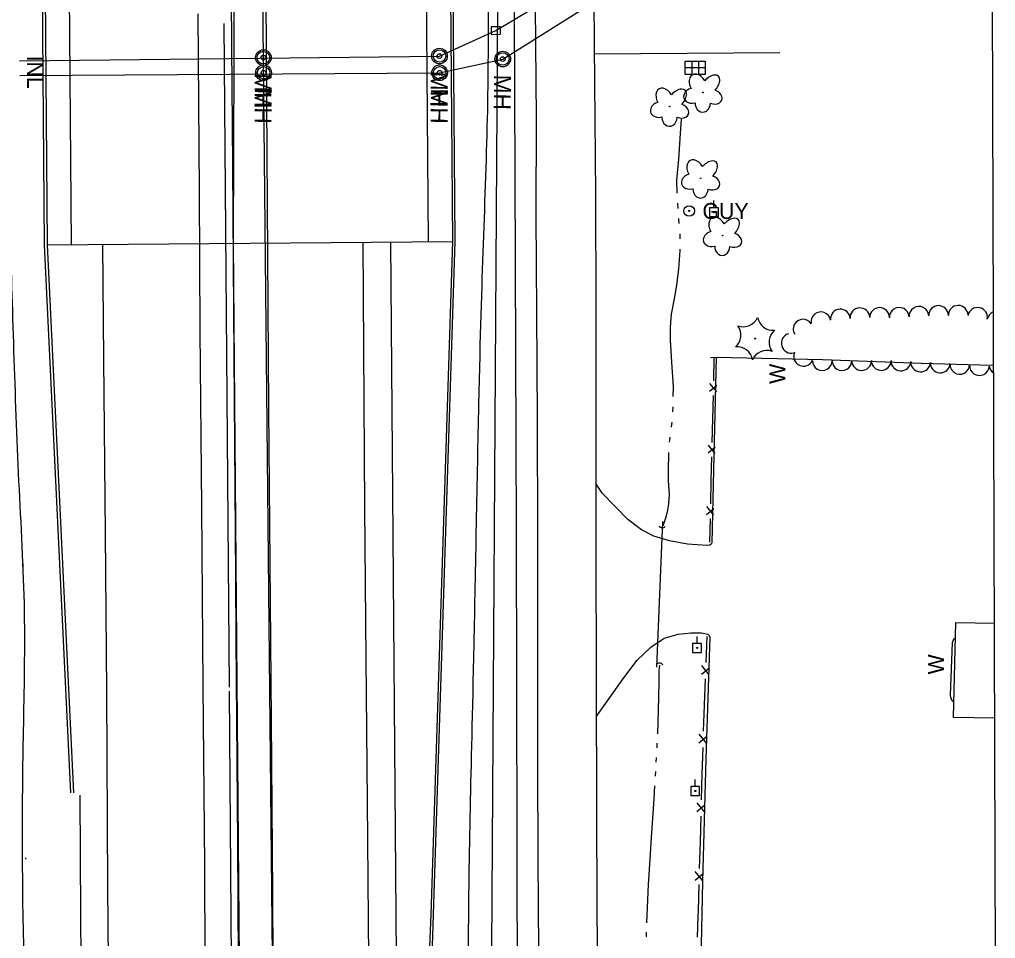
# Model space of a CAD drawing. Extents: x 589250 to 1188077, y 162953 to 363065.
# Drawn here: x 593947.1 to 594314.2, y 181207.5 to 181553.1 of the extents above; entities that cross this region are included whole.
import ezdxf

# ---------------------------------------------------------------- set-up
doc = ezdxf.new("R2010")
doc.units = 0
for name, color, linetype in [('E_BLD', 7, 'Continuous'), ('E_BMGRD', 7, 'Continuous'), ('E_DRN', 7, 'Continuous'), ('E_DRN_DrainTile', 7, 'Continuous'), ('E_DRN_Pipe', 7, 'Continuous'), ('E_DRN_SS_UG', 7, 'Continuous'), ('E_DRN_Text', 7, 'Continuous'), ('E_DWY', 7, 'Continuous'), ('E_FEN', 7, 'Continuous'), ('E_FEN_P', 7, 'Continuous'), ('E_LAND_TreeLine_P', 7, 'Continuous'), ('E_LAND_Vegetation', 7, 'Continuous'), ('E_MAP_Limits', 7, 'Continuous'), ('E_RDWY', 7, 'Continuous'), ('E_RDWY_Gravel', 7, 'Continuous'), ('E_RDWY_PavtEdge', 7, 'Continuous'), ('E_RDWY_ShldPaved', 7, 'Continuous'), ('E_UTL_EGuyWire', 7, 'Continuous'), ('E_UTL_EPowerPole', 7, 'Continuous'), ('E_UTL_MH', 7, 'Continuous'), ('E_WAL', 7, 'Continuous'), ('E_WAL_Text', 7, 'Continuous'), ('E_WTR_FlowLine', 7, 'Continuous'), ('P_TC_BarrierConc', 7, 'Continuous')]:
    doc.layers.add(name, color=color, linetype=linetype)

# ---------------------------------------------------------------- blocks, each defined once
blk = doc.blocks.new('MH')
at = {"layer": 'E_UTL_MH'}
for radius in [5, 4, 1.5]:
    blk.add_circle((0, 0), radius, dxfattribs=at)
blk.add_text('MH', height=10.8, dxfattribs=at).set_placement((10, -5.4))
blk = doc.blocks.new('POINT_DISPLAY')
blk.add_line((0, 0), (0, 0))

msp = doc.modelspace()

# ---------------------------------------------------------------- linework, layer by layer
at = {"layer": 'E_BLD'}
for p, q in [((594298.38, 181290.65), (594299.23, 181326.37)), ((594299.23, 181326.37), (594313.7, 181326.03)), ((594313.81, 181290.29), (594298.38, 181290.65))]:
    msp.add_line(p, q, dxfattribs=at)
at = {"layer": 'E_BMGRD'}
msp.add_lwpolyline([(594133.07, 180935.67), (594134.79, 181013.78), (594134.35, 181184.13), (594134, 181361.18), (594133.56, 181494.77), (594132.93, 181647.16), (594134.05, 181781.01), (594135.49, 181832.82), (594140.24, 181927.89), (594146.31, 182027.2), (594149.97, 182087.35), (594155.14, 182160.77), (594156.85, 182178.97), (594162.87, 182226.1), (594167.18, 182252.02), (594177.43, 182304.65), (594182.57, 182341.3)], dxfattribs=at)
at = {"layer": 'E_DRN'}
for p, q in [((594128.01, 181550.43), (594124.43, 181550.41)), ((594124.43, 181550.41), (594124.44, 181547.55)), ((594124.44, 181547.55), (594128.03, 181547.57)), ((594128.03, 181547.57), (594128.01, 181550.43)), ((594197.45, 181532.45), (594197.45, 181537.45)), ((594197.45, 181537.45), (594204.95, 181537.45)), ((594199.95, 181537.45), (594199.95, 181532.45)), ((594202.45, 181537.45), (594202.45, 181532.45)), ((594204.95, 181537.45), (594204.95, 181532.45)), ((594204.95, 181534.95), (594197.45, 181534.95)), ((594204.95, 181532.45), (594197.45, 181532.45))]:
    msp.add_line(p, q, dxfattribs=at)
for centre, radius, start, end in [((594188.9, 181363.42), 1.49, 211.2701, 317.5303), ((594187.8, 181309.53), 1.55, 36.4645, 142.7247)]:
    msp.add_arc(centre, radius, start, end, dxfattribs=at)
at = {"layer": 'E_DRN_DrainTile'}
msp.add_line((594233.13, 181540.62), (594163.2, 181540.06), dxfattribs=at)
at = {"layer": 'E_DRN_Pipe'}
for p, q in [((594026.01, 181301.97), (594024.03, 181551.69)), ((594188.94, 181364.37), (594186.67, 181309.57))]:
    msp.add_line(p, q, dxfattribs=at)
at = {"layer": 'E_DRN_SS_UG'}
for p, q in [((594126.22, 181548.98), (594196.58, 181591.22)), ((594128.84, 181538.28), (594196.23, 181580.53)), ((594105.04, 181539.34), (594126.22, 181548.98)), ((593947.08, 181537.65), (594105.04, 181539.34)), ((594105.09, 181533.1), (594128.84, 181538.28)), ((593947.14, 181532.03), (594105.09, 181533.1)), ((594027.99, 181051.31), (594026.02, 181300.44))]:
    msp.add_line(p, q, dxfattribs=at)
at = {"layer": 'E_DWY'}
for p, q in [((594209.12, 181426.11), (594208.15, 181383.67)), ((594308.25, 181423.26), (594313.4, 181423.09)), ((594208.15, 181383.67), (594207.54, 181356.3)), ((594166.4, 181374.88), (594163.89, 181378.62)), ((594170.96, 181370.09), (594166.4, 181374.88)), ((594175.89, 181365.05), (594170.96, 181370.09)), ((594181.08, 181361.14), (594175.89, 181365.05)), ((594185.71, 181358.78), (594181.08, 181361.14)), ((594191.53, 181357.04), (594185.71, 181358.78)), ((594198.39, 181355.8), (594191.53, 181357.04)), ((594207.54, 181356.3), (594207.28, 181355.74)), ((594205.62, 181355.28), (594198.39, 181355.8)), ((594206.71, 181355.48), (594205.62, 181355.28)), ((594207.28, 181355.74), (594206.71, 181355.48)), ((594184.49, 181317.1), (594189.61, 181320.41)), ((594189.61, 181320.41), (594194.79, 181321.88)), ((594194.79, 181321.88), (594199.57, 181322.49)), ((594199.57, 181322.49), (594203.63, 181322.46)), ((594203.63, 181322.46), (594206.02, 181321.96)), ((594206.73, 181320.84), (594205.29, 181274.99)), ((594206.02, 181321.96), (594206.49, 181321.4)), ((594206.49, 181321.4), (594206.73, 181320.84)), ((594179.35, 181312.12), (594184.49, 181317.1)), ((594173.97, 181304.99), (594179.35, 181312.12)), ((594163.99, 181290.8), (594173.97, 181304.99)), ((594205.29, 181274.99), (594203.93, 181228.97)), ((594203.93, 181228.97), (594202.66, 181166.47))]:
    msp.add_line(p, q, dxfattribs=at)
at = {"layer": 'E_FEN'}
msp.add_lwpolyline([(594130.21, 182093.91), (594123.32, 181005.62)], dxfattribs=at)
at = {"layer": 'E_FEN_P'}
for p, q in [((594208.2, 181417.25), (594208.42, 181426.1)), ((594308.25, 181423.26), (594313.4, 181423.14)), ((594206.66, 181413.31), (594209.35, 181415.57)), ((594209.34, 181413.1), (594206.73, 181416.25)), ((594207.86, 181402.93), (594208.07, 181411.77)), ((594207.64, 181394.08), (594207.86, 181402.93)), ((594208.79, 181389.93), (594206.18, 181393.08)), ((594206.1, 181390.14), (594208.79, 181392.39)), ((594207.3, 181379.75), (594207.51, 181388.6)), ((594207.09, 181370.91), (594207.3, 181379.75)), ((594205.55, 181366.97), (594208.23, 181369.22)), ((594208.23, 181366.76), (594205.62, 181369.91)), ((594206.74, 181356.58), (594206.96, 181365.43)), ((594205.33, 181311.23), (594205.68, 181321.08)), ((594203.57, 181306.86), (594206.59, 181309.34)), ((594206.55, 181306.6), (594203.68, 181310.14)), ((594204.77, 181295.28), (594205.12, 181305.13)), ((594204.42, 181285.43), (594204.77, 181295.28)), ((594202.65, 181281.07), (594205.67, 181283.54)), ((594205.63, 181280.8), (594202.77, 181284.34)), ((594204.07, 181275.79), (594204.2, 181279.34)), ((594203.9, 181269.48), (594204.07, 181275.79)), ((594203.62, 181259.63), (594203.9, 181269.48)), ((594201.89, 181255.25), (594204.89, 181257.75)), ((594204.88, 181255.01), (594201.98, 181258.52)), ((594203.18, 181243.68), (594203.46, 181253.53)), ((594202.91, 181233.83), (594203.18, 181243.68)), ((594201.18, 181229.45), (594204.18, 181231.95)), ((594204.16, 181229.21), (594201.27, 181232.72)), ((594202.47, 181217.88), (594202.74, 181227.73)), ((594202.41, 181215.86), (594202.47, 181217.88)), ((594202.16, 181208.03), (594202.41, 181215.86))]:
    msp.add_line(p, q, dxfattribs=at)
at = {"layer": 'E_LAND_TreeLine_P'}
for centre, start, end in [((594263.21, 181440.95), 3.7542, 183.7542), ((594270.6, 181441.07), 359.5946, 179.5946), ((594278, 181441.11), 3.116, 183.116), ((594285.38, 181441.51), 3.116, 183.116), ((594292.77, 181441.81), 0.5494, 180.5494), ((594300.17, 181441.88), 0.5494, 180.5494), ((594307.49, 181441.11), 349.0738, 169.0738), ((594248.51, 181439.45), 9.7701, 189.7701), ((594255.83, 181440.47), 3.7542, 183.7542), ((594314.75, 181439.71), 112.4936, 169.0738), ((594241.79, 181436.71), 32.3298, 212.3298), ((594237.34, 181431.33), 105.9841, 285.9841), ((594241.98, 181426.44), 155.1506, 335.1506), ((594249.03, 181424.86), 179.5946, 359.5946), ((594256.43, 181424.81), 179.5946, 359.5946), ((594263.83, 181424.84), 180.3107, 0.3107), ((594271.23, 181424.88), 180.3107, 0.3107), ((594278.62, 181424.67), 177.0777, 357.0777), ((594286.01, 181424.3), 177.0777, 357.0777), ((594293.39, 181423.92), 177.0777, 357.0777), ((594300.77, 181423.43), 176.1881, 356.1881), ((594308.16, 181422.94), 176.1881, 356.1881), ((594315.49, 181423.32), 189.6026, 235.7223)]:
    msp.add_arc(centre, 3.7, start, end, dxfattribs=at)
at = {"layer": 'E_LAND_Vegetation'}
for centre, radius in [((594204.18, 181525.7), 0.128), ((594191.66, 181520.41), 0.128), ((594203.31, 181493.43), 0.128), ((594211.55, 181471.85), 0.128), ((594223.75, 181433.12), 0.167)]:
    msp.add_circle(centre, radius, dxfattribs=at)
for centre, radius, start, end in [((594219.31, 181443.49), 5.9, 250.2948, 336.0597), ((594230.51, 181442.15), 5.91, 190.3346, 276.0107), ((594212.55, 181434.46), 5.9, 310.2948, 36.0597), ((594234.94, 181431.78), 5.9, 130.2948, 216.0597), ((594217.04, 181424.13), 5.9, 10.2901, 96.0551), ((594228.18, 181422.75), 5.9, 70.2948, 156.0597)]:
    msp.add_arc(centre, radius, start, end, dxfattribs=at)
for centre, major_axis, ratio in [((594202.26, 181528.67), (2.06, -3.69), 0.691916), ((594206.77, 181528.32), (-3.2, -3.51), 0.560249), ((594189.74, 181523.38), (2.06, -3.69), 0.691916), ((594194.25, 181523.02), (-3.2, -3.51), 0.560249), ((594200.46, 181524.52), (3.49, 0.96), 0.782863), ((594207.85, 181524.09), (-3.4, 1.26), 0.716896), ((594187.94, 181519.23), (3.49, 0.96), 0.782863), ((594204.08, 181521.72), (0.08, 3.45), 0.832022), ((594195.33, 181518.8), (-3.4, 1.26), 0.716896), ((594191.56, 181516.43), (0.08, 3.45), 0.832022), ((594201.39, 181496.39), (2.06, -3.69), 0.691916), ((594205.9, 181496.04), (-3.2, -3.51), 0.560249), ((594199.59, 181492.24), (3.49, 0.96), 0.782863), ((594206.98, 181491.82), (-3.4, 1.26), 0.716896), ((594203.21, 181489.45), (0.08, 3.45), 0.832022), ((594209.63, 181474.81), (2.06, -3.69), 0.691916), ((594214.14, 181474.46), (-3.2, -3.51), 0.560249), ((594207.83, 181470.66), (3.49, 0.96), 0.782863), ((594215.22, 181470.24), (-3.4, 1.26), 0.716896), ((594211.45, 181467.87), (0.08, 3.45), 0.832022)]:
    msp.add_ellipse(centre, major_axis=major_axis, ratio=ratio, start_param=1.570796, end_param=4.712389, dxfattribs=at)
at = {"layer": 'E_MAP_Limits'}
msp.add_line((594312.86, 181596.6), (594314.19, 181167.22), dxfattribs=at)
at = {"layer": 'E_RDWY'}
for p, q in [((594162.86, 181590.21), (594163.17, 181543.56)), ((594040.13, 181521.91), (594039.68, 181577.25)), ((594014.1, 181555.26), (594014.63, 181488.55)), ((594141.56, 181516.12), (594141.22, 181558.09)), ((594163.17, 181543.56), (594163.69, 181487.44)), ((594040.45, 181464.5), (594040.13, 181521.91)), ((594141.47, 181479.37), (594141.56, 181516.12)), ((594014.63, 181488.55), (594014.95, 181435.94)), ((594163.69, 181487.44), (594163.82, 181444.77)), ((594141.64, 181442.84), (594141.47, 181479.37)), ((593978.78, 181425.4), (593978.44, 181468.6)), ((594076.22, 181469.37), (594076.82, 181369.4)), ((594040.88, 181406.81), (594040.45, 181464.5)), ((594163.82, 181444.77), (594163.88, 181400.76)), ((594141.95, 181402.92), (594141.64, 181442.84)), ((594014.95, 181435.94), (594015.49, 181369.77)), ((593979.4, 181359.92), (593978.78, 181425.4)), ((594041.37, 181348.5), (594040.88, 181406.81)), ((594142.01, 181359.34), (594141.95, 181402.92)), ((594163.88, 181400.76), (594163.9, 181350.35)), ((594015.49, 181369.77), (594016.03, 181302.52)), ((594076.82, 181369.4), (594077.32, 181312.71)), ((593979.91, 181300.34), (593979.4, 181359.92)), ((594142.07, 181313.28), (594142.01, 181359.34)), ((594163.9, 181350.35), (594163.93, 181308.87)), ((594041.9, 181289.69), (594041.37, 181348.5)), ((594077.32, 181312.71), (594077.83, 181259.05)), ((594142.07, 181268.19), (594142.07, 181313.28)), ((594163.93, 181308.87), (594164.11, 181250.65)), ((594016.03, 181302.52), (594016.63, 181235.11)), ((593980.32, 181226.89), (593979.91, 181300.34)), ((594042.33, 181224.22), (594041.9, 181289.69)), ((594142.29, 181215.68), (594142.07, 181268.19)), ((594077.83, 181259.05), (594078.37, 181199.96)), ((594164.11, 181250.65), (594164.38, 181188.88)), ((594016.63, 181235.11), (594016.95, 181169.03)), ((593980.74, 181168.67), (593980.32, 181226.89)), ((594042.68, 181172.17), (594042.33, 181224.22)), ((594142.93, 181166.54), (594142.29, 181215.68))]:
    msp.add_line(p, q, dxfattribs=at)
at = {"layer": 'E_RDWY_Gravel'}
for p, q in [((593970.18, 181216.41), (593969.85, 181261.33)), ((593970.56, 181168.65), (593970.18, 181216.41))]:
    msp.add_line(p, q, dxfattribs=at)
at = {"layer": 'E_RDWY_PavtEdge'}
for points in [[(593960.9, 182168.48), (593962.21, 182003.31), (593966.44, 181468.5)], [(594100.93, 181469.57), (594098.17, 181819.56), (594095.4, 182169.55)], [(593957.44, 181468.43), (594109.93, 181469.64)], [(594086.68, 181469.46), (594090.69, 180963.22)], [(594090.69, 180963.22), (594094.69, 180963.25), (594110.93, 181469.65)]]:
    msp.add_lwpolyline(points, dxfattribs=at)
at = {"layer": 'E_RDWY_ShldPaved'}
for points in [[(593966.32, 181262.25), (593956.44, 181468.43), (593950.9, 182168.4)], [(594110.93, 181469.65), (594105.4, 182169.63)]]:
    msp.add_lwpolyline(points, dxfattribs=at)
at = {"layer": 'E_UTL_EGuyWire'}
for radius in [2, 0.25]:
    msp.add_circle((594198.96, 181481.12), radius, dxfattribs=at)
at = {"layer": 'E_UTL_EPowerPole'}
for points in [[(594208.29, 181482.36), (594208.29, 181485.01)], [(594209.97, 181482.36), (594206.61, 181482.36)], [(594206.61, 181482.36), (594206.61, 181479.01)], [(594209.97, 181479.01), (594209.97, 181482.36)], [(594206.61, 181479.01), (594209.97, 181479.01)], [(594201.95, 181318.42), (594201.95, 181321.07)], [(594203.63, 181318.42), (594200.27, 181318.42)], [(594200.27, 181318.42), (594200.27, 181315.07)], [(594203.63, 181315.07), (594203.63, 181318.42)], [(594200.27, 181315.07), (594203.63, 181315.07)], [(594202.91, 181264.65), (594199.56, 181264.65)], [(594199.56, 181264.65), (594199.56, 181261.29)], [(594201.24, 181264.65), (594201.24, 181267.29)], [(594202.91, 181261.29), (594202.91, 181264.65)], [(594199.56, 181261.29), (594202.91, 181261.29)]]:
    msp.add_lwpolyline(points, dxfattribs=at)
for centre in [(594208.32, 181480.69), (594201.98, 181316.75), (594201.27, 181262.97)]:
    msp.add_circle(centre, 0.217, dxfattribs=at)
at = {"layer": 'E_WAL'}
for p, q in [((594026.91, 181543.29), (594026.25, 181635.46)), ((594027.25, 181498.04), (594026.91, 181543.29)), ((594027.66, 181443.43), (594027.25, 181498.04)), ((594028.42, 181343.51), (594027.66, 181443.43)), ((594206.95, 181426.07), (594209.21, 181426.11)), ((594209.21, 181426.11), (594249.08, 181425.24)), ((594249.08, 181425.24), (594286.35, 181423.9)), ((594286.35, 181423.9), (594308.25, 181423.26)), ((594028.6, 181320.22), (594028.42, 181343.51)), ((594029.14, 181243.27), (594028.6, 181320.22)), ((594297.97, 181318.77), (594298.57, 181320.17)), ((594298.57, 181320.17), (594299.09, 181320.52)), ((594297.24, 181299.03), (594297.97, 181318.77)), ((594297.34, 181298.12), (594297.24, 181299.03)), ((594297.87, 181296.88), (594297.34, 181298.12)), ((594298.52, 181296.38), (594297.87, 181296.88)), ((594029.75, 181167.98), (594029.14, 181243.27))]:
    msp.add_line(p, q, dxfattribs=at)
at = {"layer": 'E_WTR_FlowLine'}
for p, q in [((594195.65, 181510.3), (594196.06, 181515.68)), ((594195.04, 181500.62), (594195.65, 181510.3)), ((594194.39, 181492.71), (594195.04, 181500.62)), ((594194.48, 181487.87), (594194.39, 181492.71)), ((594194.8, 181482.11), (594194.67, 181484.03)), ((594195.23, 181476.36), (594195.07, 181478.27)), ((594195.59, 181471.99), (594195.55, 181472.53)), ((594195.58, 181470.61), (594195.59, 181471.99)), ((594195.55, 181466.29), (594195.55, 181466.76)), ((594195.07, 181459.19), (594195.55, 181466.29)), ((594194.38, 181453.28), (594195.07, 181459.19)), ((594193.54, 181448.76), (594194.38, 181453.28)), ((594192.37, 181442.37), (594193.54, 181448.76)), ((594192.11, 181439.14), (594192.37, 181442.37)), ((594191.95, 181437.15), (594192.11, 181439.14)), ((594191.98, 181432.53), (594191.95, 181437.15)), ((594192.51, 181424.29), (594191.98, 181432.53)), ((594193.04, 181415.03), (594192.51, 181424.29)), ((594193.01, 181411.32), (594193.04, 181415.03)), ((594192.83, 181405.55), (594192.92, 181407.47)), ((594192.34, 181399.82), (594192.6, 181401.72)), ((594191.61, 181394.1), (594191.66, 181394.87)), ((594191.66, 181394.87), (594191.81, 181396.01)), ((594191.29, 181388.9), (594191.37, 181390.26)), ((594191.21, 181384.49), (594191.29, 181388.9)), ((594191.23, 181379.64), (594191.21, 181384.49)), ((594191.51, 181374.48), (594191.23, 181379.64)), ((594190.99, 181368.62), (594191.38, 181371.09)), ((594191.38, 181371.09), (594191.51, 181374.48)), ((594190.38, 181366.47), (594190.99, 181368.62)), ((594189.17, 181362.71), (594190.38, 181366.47)), ((593948.46, 181346.62), (593948.47, 181348.45)), ((594187.71, 181308.27), (594187.88, 181310.26)), ((594187.68, 181303.86), (594187.71, 181308.27)), ((594187.49, 181293.21), (594187.68, 181303.86)), ((594187.13, 181284.47), (594187.49, 181293.21)), ((594186.91, 181279.13), (594186.98, 181280.91)), ((594186.61, 181273.8), (594186.72, 181275.58)), ((594186.28, 181268.47), (594186.39, 181270.25)), ((594185.75, 181260.02), (594186.06, 181264.92)), ((594184.79, 181245.5), (594185.75, 181260.02)), ((594184.4, 181239.16), (594184.79, 181245.5)), ((594183.69, 181227.81), (594184.4, 181239.16)), ((593949.44, 181237.31), (593949.42, 181237.86)), ((594183.08, 181213.39), (594183.69, 181227.81)), ((594182.86, 181208.18), (594182.93, 181209.83)), ((594182.85, 181208.05), (594182.86, 181208.18))]:
    msp.add_line(p, q, dxfattribs=at)
msp.add_lwpolyline([(594073.21, 178114.16), (594031.68, 182250.5)], dxfattribs=at)
for points in [[(593931.54, 182717.29), (593930.6, 182666.16), (593931.41, 182616.94), (593931.07, 182566.12), (593932.43, 182515.32), (593932.45, 182463.05), (593933.29, 182410.48), (593933.42, 182362.02), (593934.08, 182298.47), (593935.34, 182246.08), (593935, 182194.15), (593933.83, 182154.26), (593938.19, 182124.03), (593939.24, 182073.68), (593938.82, 182024.23), (593941.06, 181976.07), (593940.36, 181922.82), (593940.37, 181872.06), (593941.3, 181821.45), (593940.85, 181769.5), (593942.04, 181717.22), (593942.28, 181665.93), (593942.66, 181615.25), (593943.48, 181566.89), (593944.19, 181522.8), (593943.27, 181476.83), (593944.84, 181428.44), (593946.52, 181379.53), (593949.54, 181330.53), (593948.22, 181280.59), (593947.99, 181245.64), (593948.32, 181200.13), (593950.77, 181158.14), (593952.46, 181114.87), (593952.02, 181059.13), (593953.71, 180995.76), (593955.48, 180946.11), (593956.02, 180895.67), (593954.65, 180850.98)], [(594122.56, 182092.96), (594120.04, 182076.96), (594119.23, 182024.07), (594119.11, 181971.02), (594120.52, 181920.15), (594121.46, 181869.26), (594121.78, 181817.12), (594122.17, 181767.69), (594122.01, 181714.65), (594121.7, 181665.65), (594122.61, 181616.72), (594123.35, 181566.08), (594123.38, 181519.52), (594121.41, 181468.8), (594119.78, 181417.78), (594117.87, 181308.98), (594116.44, 181255.93), (594115.64, 181205.15), (594116.06, 181153), (594112.53, 181102.33), (594113.86, 181047.36), (594112.46, 181001.86), (594112.12, 180965.58)]]:
    msp.add_open_spline(points, degree=3, dxfattribs=at)
at = {"layer": 'P_TC_BarrierConc'}
for points in [[(593951.9, 182168.41), (593953.21, 182003.18), (593957.44, 181468.43), (593967.32, 181262.26)], [(594030.4, 182169.03), (594028.77, 181854.07), (594027.46, 181468.99)], [(594104.4, 182169.62), (594107.11, 181826.18), (594109.93, 181469.64), (594101.81, 181216.48), (594091.15, 180957.74)], [(594027.46, 181468.99), (594032.43, 180869.01), (594037.17, 180269.03)]]:
    msp.add_lwpolyline(points, dxfattribs=at)

# ---------------------------------------------------------------- block references
at = {"layer": 'E_BMGRD', "xscale": 0.5903335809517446, "yscale": 0.5903335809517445, "rotation": -90.64846525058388}
for p in [(594038.82, 181538.8), (594105.04, 181539.4), (594128.84, 181538.28), (594038.87, 181533.1), (594105.09, 181533.1)]:
    msp.add_blockref('MH', p, dxfattribs=at)
at = {"layer": 'E_DRN'}
msp.add_blockref('POINT_DISPLAY', (594201.2, 181532.45), dxfattribs=at)

# ---------------------------------------------------------------- texts
at = {"layer": 'E_DRN_Text'}
msp.add_text('INL', height=6, rotation=270.0834, dxfattribs=at).set_placement((593949.9, 181539.54))
at = {"layer": 'E_UTL_EGuyWire'}
msp.add_text('GUY', height=6, dxfattribs=at).set_placement((594203.96, 181478.12))
at = {"layer": 'E_WAL_Text'}
for p in [(594235.16, 181416.08), (594294.82, 181306.8)]:
    msp.add_text('W', height=6, rotation=90.0834, dxfattribs=at).set_placement(p)

doc.saveas('drawing.dxf')
